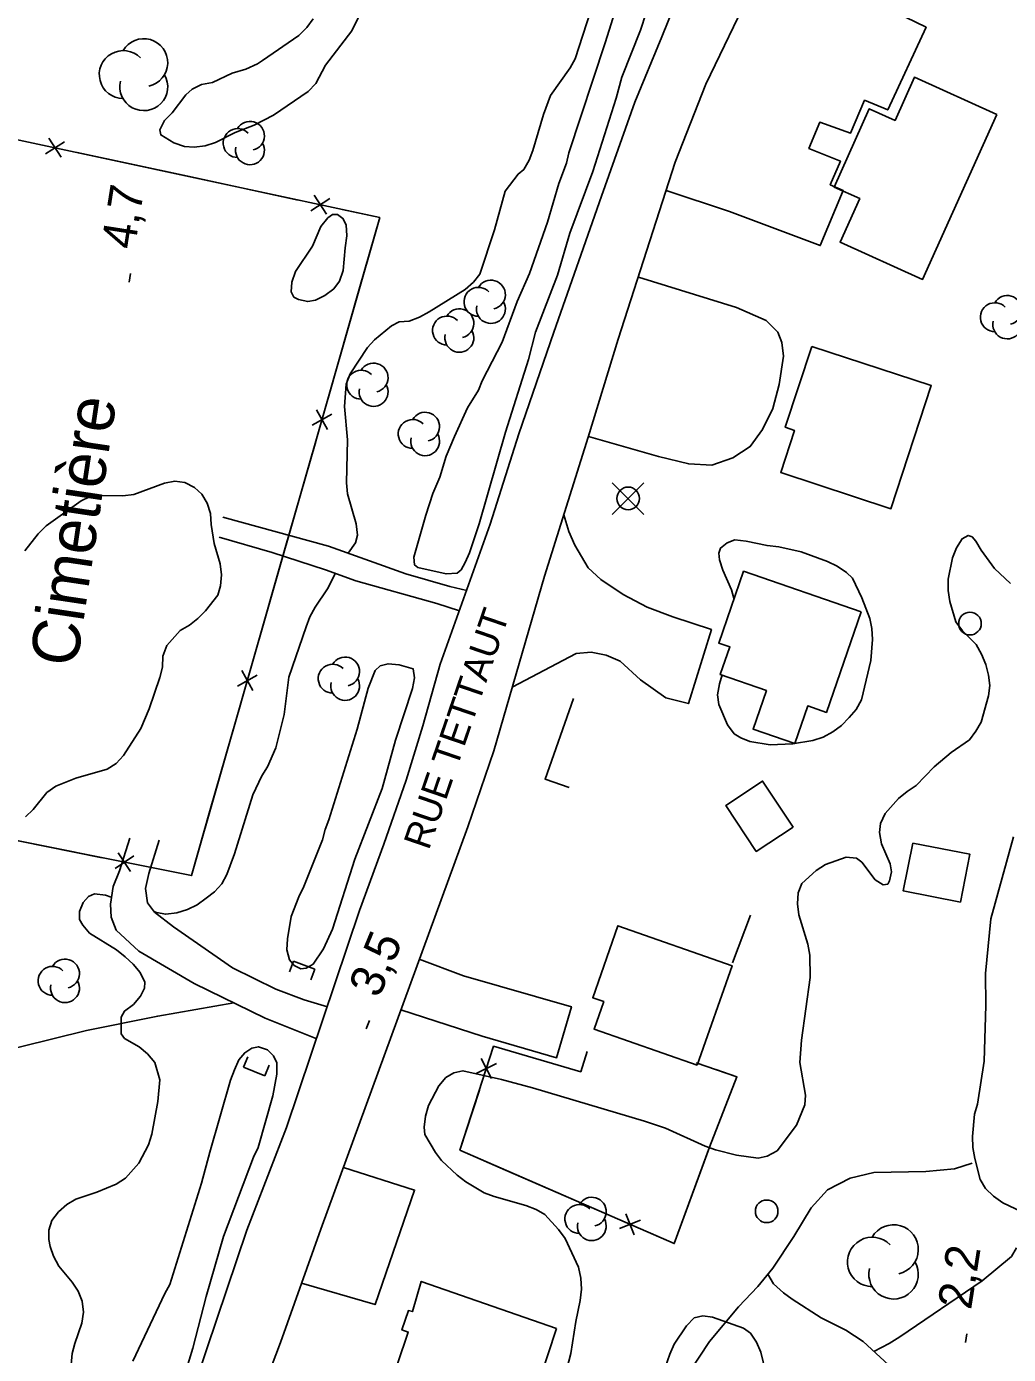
# Model space of a CAD drawing. Extents: x 282461 to 284471, y 5554090 to 5557646.
# Drawn here: x 283086 to 283172.9, y 5555616.3 to 5555733.8 of the extents above; entities that cross this region are included whole.
import ezdxf

# ---------------------------------------------------------------- set-up
doc = ezdxf.new("R2010")
doc.units = 0
for name, color, linetype in [('Niveau 1', 7, 'Continuous'), ('Niveau 15', 7, 'Continuous'), ('Niveau 19', 7, 'Continuous'), ('Niveau 2', 7, 'Continuous'), ('Niveau 21', 7, 'Continuous'), ('Niveau 22', 7, 'Continuous'), ('Niveau 26', 7, 'Continuous'), ('Niveau 3', 7, 'Continuous'), ('Niveau 31', 7, 'Continuous'), ('Niveau 36', 7, 'Continuous'), ('Niveau 37', 7, 'Continuous'), ('Niveau 44', 7, 'Continuous'), ('Niveau 52', 7, 'Continuous')]:
    doc.layers.add(name, color=color, linetype=linetype)

msp = doc.modelspace()

# ---------------------------------------------------------------- linework, layer by layer
at = {"layer": 'Niveau 1'}
for points in [[(283114.16, 5555714.25), (283114.33, 5555715.29), (283114.26, 5555716.27), (283113.97, 5555716.85), (283113.5, 5555717.19), (283113.04, 5555717.18), (283112.64, 5555716.89), (283112.01, 5555716.14), (283111.27, 5555714.4), (283109.79, 5555712.14), (283109.45, 5555711.21), (283109.4, 5555710.35), (283109.64, 5555709.89), (283110.05, 5555709.66), (283110.86, 5555709.49), (283111.55, 5555709.61), (283112.36, 5555710.02), (283113.16, 5555710.61), (283113.67, 5555711.3), (283114.01, 5555712.23), (283114.16, 5555714.25)], [(283085.88, 5555663.89), (283086.56, 5555664.53), (283087.76, 5555666.04), (283088.56, 5555666.62), (283090.35, 5555667.33), (283093.12, 5555668.1), (283093.92, 5555668.62), (283094.55, 5555669.32), (283096.09, 5555671.7), (283096.82, 5555673.44), (283097.78, 5555676.21), (283098, 5555677.14), (283098.05, 5555678.12), (283098.38, 5555679.04), (283099.58, 5555680.38), (283100.39, 5555680.85), (283101.13, 5555681.43), (283101.82, 5555682.13), (283102.91, 5555683.52), (283103.13, 5555684.33), (283103.24, 5555685.31), (283103.11, 5555686.29), (283102.57, 5555688.08), (283102.32, 5555689.75), (283102.26, 5555690.73), (283101.96, 5555691.65), (283101.49, 5555692.45), (283100.85, 5555693.03), (283099.97, 5555693.48), (283099.11, 5555693.59), (283098.18, 5555693.41), (283095.47, 5555692.41), (283094.49, 5555692.29), (283092.53, 5555692.33), (283091.55, 5555692.21), (283090.8, 5555691.86), (283087.7, 5555689.64), (283087.01, 5555688.94), (283085.81, 5555687.43)]]:
    msp.add_lwpolyline(points, dxfattribs=at)
at = {"layer": 'Niveau 19'}
for points in [[(283151.88, 5555740.44), (283165.59, 5555733.76), (283162.19, 5555726.45), (283160.15, 5555727.3), (283158.91, 5555724.4), (283156.17, 5555725.36), (283155.21, 5555723.04), (283158, 5555721.91), (283157.1, 5555719.82), (283158.26, 5555719.31), (283156.22, 5555714.44), (283148.2, 5555717.45), (283142.59, 5555719.32)], [(283140.12, 5555711.64), (283148.8, 5555708.96), (283151.42, 5555707.82), (283152.48, 5555706.79), (283152.83, 5555705.86), (283152.96, 5555704.65), (283152.58, 5555702.16), (283152.02, 5555700.02), (283151.11, 5555698.17), (283150.03, 5555696.66), (283148.47, 5555695.66), (283146.62, 5555695.02), (283144.58, 5555695.12), (283141.91, 5555695.79), (283135.71, 5555697.54)], [(283124.95, 5555683.92), (283123.43, 5555684.28), (283119.54, 5555685.4), (283112.69, 5555687.84), (283103.35, 5555690.42)], [(283133.53, 5555690.63), (283133.98, 5555689.15), (283134.51, 5555687.94), (283135.69, 5555685.92), (283136.8, 5555684.89), (283138.79, 5555683.58), (283140.89, 5555682.44), (283143.17, 5555681.59), (283146.59, 5555680.46), (283144.57, 5555673.91), (283142.54, 5555674.42), (283140.32, 5555676.02), (283138.5, 5555677.68), (283137.27, 5555678.19), (283135.94, 5555678.47), (283134.61, 5555678.34), (283128.96, 5555675.36)], [(283124.29, 5555682.13), (283122.29, 5555682.77), (283115.11, 5555684.79), (283112.42, 5555685.76), (283107.7, 5555687.28), (283103.02, 5555688.63)], [(283111.66, 5555644.24), (283107.09, 5555646.09), (283100.81, 5555649.16), (283095.9, 5555652.02), (283093.92, 5555653.86), (283093.46, 5555655.01), (283093.4, 5555656.17), (283093.63, 5555657.73), (283094.21, 5555659.13), (283095.11, 5555662.02)], [(283112.61, 5555647.09), (283110.54, 5555647.7), (283108.04, 5555648.66), (283104.21, 5555650.54), (283098.99, 5555654.15), (283097.31, 5555655.47), (283096.68, 5555656.28), (283096.51, 5555657.55), (283096.79, 5555658.88), (283097.72, 5555661.84)], [(283119.11, 5555646.81), (283126.31, 5555644.48), (283132.89, 5555642.58), (283134.19, 5555647.09), (283124.64, 5555649.84), (283120.72, 5555651.31)], [(283110.32, 5555622.62), (283116.82, 5555620.73), (283120.31, 5555630.87), (283114.02, 5555632.87)]]:
    msp.add_lwpolyline(points, dxfattribs=at)
at = {"layer": 'Niveau 2'}
for points in [[(283139.43, 5555739.52), (283137.18, 5555732.39), (283133.98, 5555722.65), (283133.75, 5555721.72), (283133.08, 5555719.92), (283132.07, 5555716.51), (283130.49, 5555711.98), (283129.41, 5555709.49), (283128.06, 5555705.89), (283126.3, 5555702.47), (283125.96, 5555701.66), (283124.99, 5555700.09), (283123.86, 5555697.54), (283123.12, 5555695.8), (283122.56, 5555693.95), (283121.94, 5555692.5), (283121.32, 5555690.58)], [(283114.45, 5555687.23), (283115.1, 5555688.14), (283115.27, 5555688.83), (283115.14, 5555689.81), (283114.37, 5555692.47), (283114.3, 5555693.45), (283114.38, 5555697.26), (283114.12, 5555700.2), (283114.27, 5555702.17), (283114.61, 5555703.1), (283116.15, 5555705.42), (283116.78, 5555706.11), (283118.27, 5555707.34), (283118.96, 5555707.69), (283119.83, 5555707.75), (283120.75, 5555708.11), (283121.61, 5555708.58), (283124.78, 5555710.56), (283125.52, 5555711.21), (283126.1, 5555711.9), (283127.39, 5555715.84), (283128.34, 5555719.26), (283129.48, 5555720.77), (283130, 5555721.18), (283130.45, 5555721.99), (283130.79, 5555722.86), (283131.74, 5555726.04), (283132.36, 5555727.72), (283134.08, 5555730.16), (283134.53, 5555730.97), (283136.89, 5555738.27)], [(283105.37, 5555730.06), (283104.16, 5555729.71), (283102.43, 5555728.88), (283101.45, 5555728.7), (283100.64, 5555728.29), (283100.07, 5555727.77), (283098.87, 5555726.2), (283098.18, 5555725.5), (283097.78, 5555724.69), (283097.85, 5555724.23), (283099.01, 5555723.54), (283099.94, 5555723.2), (283100.81, 5555723.15), (283101.79, 5555723.28), (283102.71, 5555723.57), (283104.44, 5555724.45), (283106.11, 5555725.1), (283107.84, 5555725.98), (283110.89, 5555728.08), (283111.57, 5555728.78), (283112.43, 5555730.4), (283114.77, 5555733.43), (283115.62, 5555735.17)], [(283121.32, 5555690.58), (283120.26, 5555686.88), (283120.32, 5555686.18), (283120.61, 5555685.95), (283123.11, 5555685.39), (283124.09, 5555685.46), (283124.44, 5555685.75), (283124.78, 5555686.39), (283125.17, 5555687.26), (283126.02, 5555689.81), (283128.37, 5555697.92), (283130.39, 5555704.35), (283131.01, 5555706.78), (283132.98, 5555711.83), (283134.05, 5555715.54), (283136.08, 5555720.99), (283138.16, 5555727.48), (283138.66, 5555729.33), (283140.3, 5555733.51), (283140.81, 5555735.02)], [(283111.34, 5555734.5), (283110.77, 5555733.74), (283110.08, 5555733.04), (283106.87, 5555730.82), (283106.41, 5555730.53), (283105.37, 5555730.06)], [(283147.53, 5555676.46), (283147.29, 5555675.67), (283147.12, 5555674.68), (283147.25, 5555673.82), (283148.02, 5555672.03), (283148.61, 5555671.23), (283149.19, 5555670.89), (283150, 5555670.55), (283151.8, 5555670.27), (283153.77, 5555670.34), (283155.56, 5555670.65), (283156.48, 5555670.94), (283157.34, 5555671.41), (283158.09, 5555671.99), (283158.78, 5555672.69), (283159.41, 5555673.39), (283159.86, 5555674.26), (283160.7, 5555677.73), (283160.85, 5555679.58), (283160.79, 5555680.56), (283160.6, 5555681.43), (283159.89, 5555683.27), (283159.06, 5555685), (283158.54, 5555685.51), (283157.72, 5555686.08), (283156.85, 5555686.48), (283154.53, 5555687.33), (283152.55, 5555687.78)], [(283152.55, 5555687.78), (283151.51, 5555687.89), (283149.65, 5555688.28), (283148.67, 5555688.39), (283147.98, 5555688.15), (283147.4, 5555687.68), (283147.23, 5555687.22), (283147.3, 5555686.64), (283147.6, 5555685.72), (283148.36, 5555683.99), (283148.6, 5555683.12)], [(283167.81, 5555669.59), (283169.42, 5555670.7), (283169.99, 5555671.46), (283170.45, 5555672.27), (283171.12, 5555674.59), (283171.23, 5555675.51), (283171.1, 5555676.44), (283170.86, 5555677.36), (283170.5, 5555678.28), (283170.03, 5555679.15), (283168.8, 5555680.35), (283168.22, 5555681.16), (283167.68, 5555682.95), (283167.55, 5555683.93), (283167.54, 5555684.91), (283167.93, 5555686.82), (283168.27, 5555687.69), (283168.78, 5555688.5), (283169.3, 5555688.8), (283169.65, 5555688.68), (283170, 5555688.28), (283170.47, 5555687.48), (283171.65, 5555685.87), (283173.05, 5555684.55)], [(283097.25, 5555655.51), (283097.49, 5555655.44), (283098.3, 5555655.27), (283099.29, 5555655.4), (283100.21, 5555655.69), (283101.07, 5555656.1), (283101.88, 5555656.69), (283102.62, 5555657.27), (283103.25, 5555657.97), (283103.71, 5555658.78), (283104.38, 5555660.63), (283106.01, 5555665.84), (283106.8, 5555667.52), (283107.31, 5555668.33), (283108.05, 5555670.01), (283108.77, 5555672.96), (283109.2, 5555676.26), (283110.72, 5555680.71), (283111.06, 5555681.58), (283111.51, 5555682.45), (283112.6, 5555684.08), (283113.31, 5555685.45)], [(283110.53, 5555657.73), (283110.07, 5555656.81), (283109.39, 5555655.07), (283109.07, 5555653.1), (283109.02, 5555652.12), (283109.26, 5555651.25), (283109.67, 5555650.74), (283110.25, 5555650.45), (283110.71, 5555650.51), (283111.35, 5555650.86), (283112.26, 5555652.2), (283113.05, 5555653.94), (283115.02, 5555660.14), (283117.45, 5555666.4), (283118.62, 5555670.68), (283120.14, 5555675.26), (283120.3, 5555676.18), (283120.18, 5555676.99), (283118.96, 5555677.33), (283117.97, 5555677.44), (283117.28, 5555677.26), (283116.82, 5555676.85), (283116.2, 5555675.29), (283115.25, 5555671.64), (283112.73, 5555663.64), (283112.39, 5555662.78), (283112.16, 5555661.85), (283110.53, 5555657.73)], [(283133.21, 5555612.77), (283134.16, 5555616.42), (283134.59, 5555619.25), (283134.98, 5555621.1), (283135.08, 5555622.09), (283135.02, 5555623.07), (283134.83, 5555624.05), (283133.65, 5555626.58), (283133.06, 5555627.39), (283131.83, 5555628.71), (283131.08, 5555629.16), (283130.15, 5555629.5), (283127.36, 5555630.29), (283126.49, 5555630.63), (283124.86, 5555631.6), (283124.1, 5555632.18), (283122.69, 5555633.5), (283122.17, 5555634.18), (283121.22, 5555635.8), (283121.16, 5555636.43), (283121.27, 5555637.41), (283121.55, 5555638.34), (283122.46, 5555640.08), (283123.09, 5555640.84), (283123.78, 5555641.25), (283124.59, 5555641.42), (283128.01, 5555640.64), (283130.74, 5555639.91), (283140.67, 5555636.97), (283142.53, 5555636.35), (283146.02, 5555634.76), (283146.95, 5555634.42), (283148.81, 5555633.97), (283150.72, 5555633.69), (283151.53, 5555633.87), (283152.4, 5555634.34), (283154.11, 5555636.61), (283154.85, 5555638.41), (283154.9, 5555639.27), (283154.4, 5555642.16), (283154.56, 5555644.12), (283155.32, 5555649.68), (283155.3, 5555651.64), (283155.11, 5555652.62), (283154.33, 5555655.22), (283154.21, 5555656.2), (283154.26, 5555657.18), (283154.6, 5555658), (283155.86, 5555659.16), (283156.67, 5555659.69), (283158.51, 5555660.34), (283159.44, 5555660.23), (283159.91, 5555659.88), (283161.08, 5555658.33), (283161.78, 5555657.87), (283162.19, 5555657.93), (283162.36, 5555658.22), (283162.52, 5555659.04), (283162.4, 5555659.73), (283161.63, 5555661.51), (283161.45, 5555662.5), (283161.55, 5555663.31), (283161.95, 5555664.18), (283163.15, 5555665.51), (283163.9, 5555666.15), (283164.71, 5555666.68), (283166.31, 5555668.31), (283167.81, 5555669.59)], [(283173.33, 5555662.12), (283171.31, 5555654.88), (283170.84, 5555650.02), (283170.86, 5555647.19), (283170.74, 5555642.28), (283170.14, 5555638.46), (283169.86, 5555637.59), (283169.7, 5555635.62), (283169.71, 5555634.64), (283169.89, 5555633.66), (283170.38, 5555631.81), (283170.85, 5555631.01), (283171.55, 5555630.32), (283172.37, 5555629.75), (283174.05, 5555628.95)], [(283094.72, 5555631.92), (283095.92, 5555633.26), (283096.77, 5555634.88), (283097.05, 5555635.81), (283097.6, 5555638.7), (283097.76, 5555640.61), (283097.34, 5555642.16), (283096.69, 5555642.91), (283095.93, 5555643.54), (283094.65, 5555644.28), (283094.36, 5555644.68), (283094.35, 5555646.18), (283094.63, 5555646.7), (283095.43, 5555647.29), (283096.06, 5555648.04), (283096.4, 5555648.74), (283096.45, 5555649.26), (283096.04, 5555650.12), (283095.4, 5555650.86), (283094.7, 5555651.5), (283093.94, 5555652.12), (283091.55, 5555653.61), (283090.97, 5555654.3), (283090.67, 5555654.81), (283090.67, 5555655.51), (283091, 5555656.32), (283091.46, 5555656.84), (283091.98, 5555657.08), (283092.96, 5555656.97), (283093.47, 5555656.8)], [(283099.73, 5555613.69), (283100.69, 5555616.87), (283101.86, 5555621.45), (283103.42, 5555626.77), (283106.07, 5555633.78), (283106.47, 5555634.65), (283107.76, 5555639.22), (283108.14, 5555641.13), (283108.13, 5555642.12), (283107.84, 5555642.75), (283107.31, 5555643.27), (283106.5, 5555643.55), (283105.92, 5555643.43), (283105.29, 5555643.02), (283104.77, 5555642.38), (283104.38, 5555641.51), (283104.04, 5555640.58), (283102.19, 5555634.22), (283101.47, 5555631.49), (283098.66, 5555622.52), (283098.21, 5555621.71), (283095.37, 5555615.74)], [(283089.65, 5555612.49), (283090.02, 5555616.42), (283090.24, 5555617.29), (283090.86, 5555619.08), (283091.02, 5555620.07), (283090.9, 5555621.05), (283090.54, 5555621.91), (283090.01, 5555622.71), (283088.84, 5555624.15), (283088.37, 5555625.01), (283088.07, 5555625.87), (283087.95, 5555626.51), (283087.94, 5555627.32), (283088.22, 5555628.18), (283088.79, 5555628.94), (283089.54, 5555629.58), (283090.34, 5555630.05), (283092.19, 5555630.69), (283093.91, 5555631.4), (283094.72, 5555631.92)], [(283151.37, 5555614.81), (283150.95, 5555616.54), (283150.59, 5555617.4), (283150.06, 5555618.2), (283149.42, 5555618.66), (283146.69, 5555619.63), (283145.82, 5555619.73), (283145.07, 5555619.56), (283144.38, 5555618.86), (283143.3, 5555617.23), (283142.9, 5555616.36), (283142.28, 5555614.57)]]:
    msp.add_lwpolyline(points, dxfattribs=at)
at = {"layer": 'Niveau 21'}
for points in [[(283097.52, 5555603.69), (283105.48, 5555627.33), (283108.99, 5555636.4), (283115.45, 5555655.62), (283117.59, 5555661.47), (283119.56, 5555667.15), (283121.06, 5555671.95), (283122.57, 5555677.39), (283127.02, 5555689.79), (283129.55, 5555697.79), (283132.65, 5555706.77), (283136.87, 5555718.82), (283139.8, 5555727.13), (283142.19, 5555732.91), (283143.94, 5555737.25)], [(283150.18, 5555737.25), (283146.1, 5555728.72), (283143.39, 5555721.82), (283138.33, 5555706.17), (283135.69, 5555697.48), (283131.82, 5555685.2), (283127.33, 5555669.74), (283125.02, 5555663.02), (283112.01, 5555627.4), (283108.46, 5555617.38), (283102.98, 5555602.96)]]:
    msp.add_lwpolyline(points, dxfattribs=at)
at = {"layer": 'Niveau 22'}
for points in [[(283006.74, 5555598.01), (283010.21, 5555598.84), (283013.68, 5555600.36), (283023.12, 5555606.68), (283027.55, 5555610.2), (283038.96, 5555619.77), (283048.26, 5555625.7), (283051.18, 5555627.79), (283062.16, 5555635.01), (283068.11, 5555638.04), (283074.18, 5555640.61), (283079.68, 5555642.14), (283091.29, 5555644.98), (283097.59, 5555646.27), (283104.31, 5555647.44)], [(283169.66, 5555633.24), (283168.1, 5555632.76), (283165.55, 5555632.5), (283160.97, 5555632.41), (283158.88, 5555631.93), (283156.87, 5555630.88), (283155.43, 5555629.31), (283153.89, 5555626.75), (283152.02, 5555623.97), (283150.7, 5555622.34), (283148.99, 5555620.55), (283146.42, 5555617.48), (283144.59, 5555614.69), (283142.55, 5555611.04), (283141.53, 5555609.07), (283140.74, 5555607.1)], [(283173.59, 5555625.77), (283173.15, 5555625), (283170.56, 5555622.83), (283163.25, 5555617.87), (283162.33, 5555617.28), (283160.96, 5555616.59)], [(283151.58, 5555623.44), (283152.09, 5555622.58), (283152.96, 5555621.78), (283153.72, 5555621.21), (283156.29, 5555619.55), (283158.49, 5555618.46), (283160.01, 5555617.48), (283164.15, 5555613.68), (283165.32, 5555612.88), (283168.48, 5555610.96), (283174.21, 5555607.21), (283176.21, 5555605.55), (283178.51, 5555603.4)]]:
    msp.add_lwpolyline(points, dxfattribs=at)
at = {"layer": 'Niveau 26'}
for p, q in [((283109.61, 5555651.13), (283109.25, 5555650.19)), ((283109.61, 5555651.13), (283111.5, 5555650.42)), ((283111.5, 5555650.42), (283111.15, 5555649.48)), ((283105.19, 5555641.75), (283105.57, 5555642.67)), ((283107.06, 5555640.99), (283107.45, 5555641.91)), ((283107.06, 5555640.99), (283105.19, 5555641.75))]:
    msp.add_line(p, q, dxfattribs=at)
at = {"layer": 'Niveau 3'}
for p, q in [((283095.06, 5555711.19), (283095.18, 5555711.98)), ((283116.04, 5555645.13), (283116.34, 5555645.87)), ((283169.08, 5555617.37), (283169.2, 5555618.16))]:
    msp.add_line(p, q, dxfattribs=at)
at = {"layer": 'Niveau 31'}
for points in [[(283171.86, 5555726.05), (283165.27, 5555711.45), (283157.97, 5555714.75), (283159.71, 5555718.6), (283157.44, 5555719.62), (283160.56, 5555726.55), (283162.84, 5555725.52), (283164.56, 5555729.34), (283171.86, 5555726.05)], [(283155.46, 5555705.52), (283166.04, 5555702.06), (283162.48, 5555691.16), (283152.72, 5555694.36), (283153.94, 5555698.09), (283153.12, 5555698.36), (283155.46, 5555705.52)], [(283159.84, 5555682.04), (283149.43, 5555685.63), (283147.24, 5555679.27), (283148.22, 5555678.93), (283147.37, 5555676.48), (283151.46, 5555675.07), (283150.28, 5555671.64), (283153.96, 5555670.37), (283155.11, 5555673.71), (283156.77, 5555673.14), (283159.84, 5555682.04)], [(283153.81, 5555662.99), (283151.11, 5555667.06), (283147.87, 5555664.91), (283150.56, 5555660.84), (283153.81, 5555662.99)], [(283164.4, 5555661.57), (283169.46, 5555660.58), (283168.63, 5555656.35), (283163.57, 5555657.34), (283164.4, 5555661.57)], [(283145.34, 5555641.93), (283148.42, 5555650.72), (283138.31, 5555654.26), (283136.08, 5555647.88), (283137.06, 5555647.54), (283136.21, 5555645.12), (283145.34, 5555641.93)], [(283132.88, 5555618.62), (283128.21, 5555604.47), (283116.33, 5555608.39), (283117.2, 5555611.02), (283116.73, 5555611.18), (283117.28, 5555612.79), (283117.84, 5555612.6), (283119.75, 5555618.31), (283119.19, 5555618.5), (283119.77, 5555620.21), (283120.12, 5555620.11), (283120.9, 5555622.78), (283132.88, 5555618.62)]]:
    msp.add_lwpolyline(points, dxfattribs=at)
at = {"layer": 'Niveau 36'}
for p, q in [((283140.62, 5555690.64), (283137.8, 5555693.46)), ((283137.8, 5555690.64), (283140.62, 5555693.46))]:
    msp.add_line(p, q, dxfattribs=at)
for centre in [(283139.22, 5555692.07), (283169.47, 5555680.99), (283151.48, 5555628.99)]:
    msp.add_circle(centre, 1, dxfattribs=at)
at = {"layer": 'Niveau 37'}
for p, q in [((283087.66, 5555722.55), (283089.34, 5555723.63)), ((283089.05, 5555722.25), (283087.96, 5555723.93)), ((283111.13, 5555717.51), (283112.81, 5555718.6)), ((283112.51, 5555717.21), (283111.42, 5555718.89)), ((283111.24, 5555698.55), (283112.99, 5555699.52)), ((283111.63, 5555699.91), (283112.6, 5555698.16)), ((283104.64, 5555675.47), (283106.39, 5555676.44)), ((283105.03, 5555676.83), (283106, 5555675.08)), ((283094.08, 5555660.72), (283095.19, 5555659.05)), ((283095.47, 5555660.44), (283093.81, 5555659.33)), ((283125.78, 5555641.17), (283127.56, 5555642.08)), ((283126.21, 5555642.52), (283127.13, 5555640.73)), ((283138.44, 5555627.48), (283140.3, 5555628.22)), ((283139.74, 5555626.92), (283139.01, 5555628.78))]:
    msp.add_line(p, q, dxfattribs=at)
for points in [[(283076.77, 5555725.61), (283117.24, 5555716.92), (283100.57, 5555658.7), (283059.59, 5555666.9), (283076.77, 5555725.61)], [(283076.77, 5555725.61), (283086.55, 5555723.51)], [(283090.46, 5555722.67), (283100.24, 5555720.57)], [(283100.24, 5555720.57), (283110.01, 5555718.47)], [(283113.92, 5555717.63), (283117.24, 5555716.92), (283115.42, 5555710.57)], [(283115.42, 5555710.57), (283112.67, 5555700.95)], [(283111.57, 5555697.11), (283108.81, 5555687.49)], [(283108.81, 5555687.49), (283106.06, 5555677.88)], [(283104.96, 5555674.04), (283102.21, 5555664.42)], [(283134.39, 5555674.36), (283131.86, 5555667.24), (283134.01, 5555666.5)], [(283134.39, 5555674.36), (283131.86, 5555667.24), (283134.01, 5555666.5)], [(283102.21, 5555664.42), (283100.57, 5555658.7), (283096.6, 5555659.49)], [(283092.68, 5555660.28), (283082.87, 5555662.24)], [(283148.44, 5555650.98), (283150.06, 5555655.2)], [(283148.44, 5555650.98), (283150.06, 5555655.2)], [(283135.59, 5555643.14), (283135.02, 5555641.34), (283127.31, 5555643.6), (283124.33, 5555634.4), (283143.3, 5555626.14), (283146.43, 5555634.67), (283148.84, 5555640.89), (283145.24, 5555642.14)], [(283135.59, 5555643.14), (283135.02, 5555641.34), (283127.31, 5555643.6), (283127.29, 5555643.53)], [(283145.96, 5555633.38), (283146.43, 5555634.67), (283148.84, 5555640.89), (283146.99, 5555641.53)], [(283126.05, 5555639.72), (283124.33, 5555634.4), (283128.37, 5555632.64)], [(283128.37, 5555632.64), (283137.54, 5555628.65)], [(283141.21, 5555627.05), (283143.3, 5555626.14), (283145.96, 5555633.38)]]:
    msp.add_lwpolyline(points, dxfattribs=at)
at = {"layer": 'Niveau 44'}
for centre, radius, start, end in [((283096.35, 5555730.63), 2.12, 282.2692, 149.7263), ((283094.53, 5555729.57), 2.12, 44.1154, 269.804), ((283096.35, 5555728.5), 2.12, 166.9369, 29.6212), ((283105.75, 5555724.15), 1.28, 282.2692, 149.7263), ((283104.66, 5555723.51), 1.28, 44.1154, 269.804), ((283105.75, 5555722.87), 1.28, 166.9369, 29.6212), ((283127.07, 5555710.1), 1.28, 282.2692, 149.7263), ((283125.97, 5555709.46), 1.28, 44.1154, 269.804), ((283172.77, 5555708.74), 1.28, 282.2692, 149.7263), ((283124.28, 5555707.56), 1.28, 282.2692, 149.7263), ((283127.07, 5555708.83), 1.28, 166.9369, 29.6212), ((283171.67, 5555708.1), 1.28, 44.1154, 269.804), ((283123.19, 5555706.92), 1.28, 44.1154, 269.804), ((283172.77, 5555707.47), 1.28, 166.9369, 29.6212), ((283124.28, 5555706.28), 1.28, 166.9369, 29.6212), ((283115.59, 5555702.13), 1.28, 44.1154, 269.804), ((283116.69, 5555702.76), 1.28, 282.2692, 149.7263), ((283116.69, 5555701.49), 1.28, 166.9369, 29.6212), ((283121.25, 5555698.41), 1.28, 282.2692, 149.7263), ((283120.15, 5555697.77), 1.28, 44.1154, 269.804), ((283121.25, 5555697.13), 1.28, 166.9369, 29.6212), ((283113.07, 5555676.12), 1.28, 44.1154, 269.804), ((283114.17, 5555676.75), 1.28, 282.2692, 149.7263), ((283114.17, 5555675.48), 1.28, 166.9369, 29.6212), ((283089.38, 5555650.02), 1.28, 282.2692, 149.7263), ((283088.28, 5555649.38), 1.28, 44.1154, 269.804), ((283089.38, 5555648.74), 1.28, 166.9369, 29.6212), ((283136, 5555628.95), 1.28, 282.2692, 149.7263), ((283134.9, 5555628.31), 1.28, 44.1154, 269.804), ((283136, 5555627.68), 1.28, 166.9369, 29.6212), ((283162.71, 5555625.61), 2.19, 282.2692, 149.7263), ((283160.82, 5555624.51), 2.19, 44.1154, 269.804), ((283162.71, 5555623.42), 2.19, 166.9369, 29.6212)]:
    msp.add_arc(centre, radius, start, end, dxfattribs=at)

# ---------------------------------------------------------------- texts
at = {"layer": 'Niveau 15'}
msp.add_text('RUE TETTAUT', height=2.4, rotation=71.082, dxfattribs=at).set_placement((283121.57, 5555660.87))
at = {"layer": 'Niveau 3'}
for s, rotation, p in [('4,7  ', 81.0957, (283095.54, 5555714.03)), ('3,5  ', 67.5797, (283117.17, 5555647.77)), ('2,2  ', 81.0957, (283169.56, 5555620.21))]:
    msp.add_text(s, height=3, rotation=rotation, dxfattribs=at).set_placement(p)
at = {"layer": 'Niveau 52'}
msp.add_text('Cimetière', height=4.2, rotation=81.5139, dxfattribs=at).set_placement((283090.4, 5555677.04))

doc.saveas('drawing.dxf')
